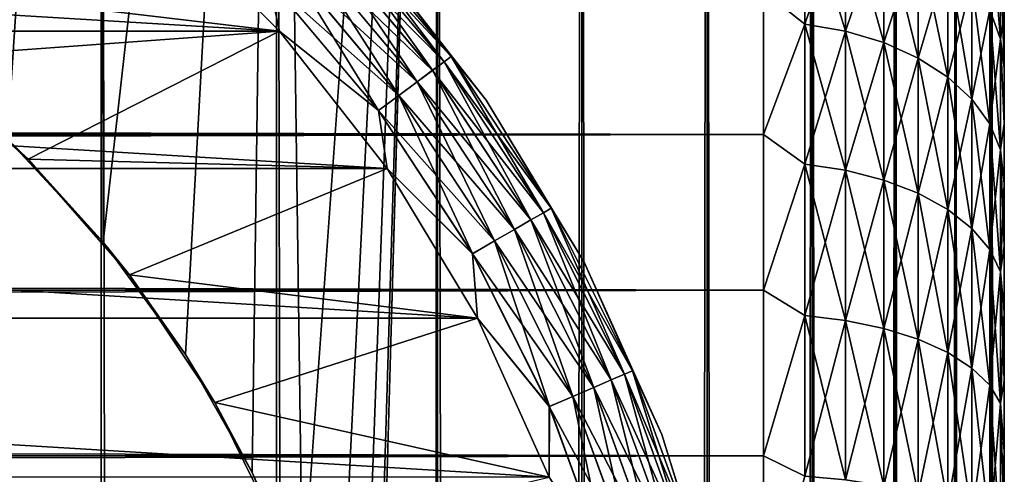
# Model space of a CAD drawing. Extents: x -265 to 265, y 0 to 747.
# Tile 289 of 292: x 256.82 to 265, y 724.28 to 728.05. Entities that reach past the tile are written whole.
import ezdxf

# ---------------------------------------------------------------- set-up
doc = ezdxf.new("R2010")
doc.units = 0
doc.header["$LTSCALE"] = 65.185185
for name, color, linetype in [('1', 7, 'CONTINUOUS'), ('102', 7, 'CONTINUOUS'), ('106', 7, 'CONTINUOUS'), ('110', 7, 'CONTINUOUS'), ('3', 7, 'CONTINUOUS'), ('7', 7, 'CONTINUOUS'), ('87', 7, 'CONTINUOUS'), ('88', 7, 'CONTINUOUS'), ('94', 7, 'CONTINUOUS'), ('97', 7, 'CONTINUOUS'), ('98', 7, 'CONTINUOUS')]:
    doc.layers.add(name, color=color, linetype=linetype)

msp = doc.modelspace()

# ---------------------------------------------------------------- linework, layer by layer
at = {"layer": '1', "color": 7, "linetype": 'CONTINUOUS'}
for points in [[(265, 728.0904, 34.193), (265, 727.6541, 34.6878), (265, 728.0904, 20.807), (265, 728.0904, 34.193)], [(265, 728.0904, 20.807), (265, 727.6541, 34.6878), (265, 727.6541, 20.3122), (265, 728.0904, 20.807)], [(265, 727.6541, 34.6878), (265, 727.1877, 35.1542), (265, 727.6541, 20.3122), (265, 727.6541, 34.6878)], [(265, 727.6541, 20.3122), (265, 727.1877, 35.1542), (265, 727.1877, 19.8458), (265, 727.6541, 20.3122)], [(265, 727.1877, 35.1542), (265, 726.6929, 35.5904), (265, 727.1877, 19.8458), (265, 727.1877, 35.1542)], [(265, 727.1877, 19.8458), (265, 726.6929, 35.5904), (265, 726.6929, 19.4096), (265, 727.1877, 19.8458)], [(265, 726.6929, 35.5904), (265, 726.1717, 35.9947), (265, 726.6929, 19.4096), (265, 726.6929, 35.5904)], [(265, 726.6929, 19.4096), (265, 726.1717, 35.9947), (265, 726.1717, 19.0053), (265, 726.6929, 19.4096)], [(265, 726.1717, 35.9947), (265, 725.6261, 36.3655), (265, 726.1717, 19.0053), (265, 726.1717, 35.9947)], [(265, 726.1717, 19.0053), (265, 725.6261, 36.3655), (265, 725.6261, 18.6345), (265, 726.1717, 19.0053)], [(265, 725.6261, 36.3655), (265, 725.0584, 36.7012), (265, 725.6261, 18.6345), (265, 725.6261, 36.3655)], [(265, 725.6261, 18.6345), (265, 725.0584, 36.7012), (265, 725.0584, 18.2988), (265, 725.6261, 18.6345)], [(265, 725.0584, 36.7012), (265, 724.4706, 37.0007), (265, 725.0584, 18.2988), (265, 725.0584, 36.7012)], [(265, 725.0584, 18.2988), (265, 724.4706, 37.0007), (265, 724.4706, 17.9993), (265, 725.0584, 18.2988)], [(265, 724.4706, 37.0007), (265, 723.8653, 37.2627), (265, 724.4706, 17.9993), (265, 724.4706, 37.0007)], [(265, 724.4706, 17.9993), (265, 723.8653, 37.2627), (265, 723.8653, 17.7373), (265, 724.4706, 17.9993)]]:
    msp.add_3dface(points, dxfattribs=at)
at = {"layer": '102', "color": 7, "linetype": 'CONTINUOUS'}
for points in [[(260.6988, 727.3848, -74), (259.7306, 728.6206, -74), (260.6988, 727.3848, -26), (260.6988, 727.3848, -74)], [(260.6988, 727.3848, -26), (259.7306, 728.6206, -74), (259.7306, 728.6206, -26), (260.6988, 727.3848, -26)], [(261.5109, 726.0414, -74), (260.6988, 727.3848, -74), (261.5109, 726.0414, -26), (261.5109, 726.0414, -74)], [(261.5109, 726.0414, -26), (260.6988, 727.3848, -74), (260.6988, 727.3848, -26), (261.5109, 726.0414, -26)], [(262.1552, 724.6099, -74), (261.5109, 726.0414, -74), (262.1552, 724.6099, -26), (262.1552, 724.6099, -74)], [(262.1552, 724.6099, -26), (261.5109, 726.0414, -74), (261.5109, 726.0414, -26), (262.1552, 724.6099, -26)], [(262.6222, 723.1111, -74), (262.1552, 724.6099, -74), (262.6222, 723.1111, -26), (262.6222, 723.1111, -74)], [(262.6222, 723.1111, -26), (262.1552, 724.6099, -74), (262.1552, 724.6099, -26), (262.6222, 723.1111, -26)]]:
    msp.add_3dface(points, dxfattribs=at)
at = {"layer": '106', "color": 7, "linetype": 'CONTINUOUS'}
for points in [[(258.9821, 727.9575, -75), (257.9575, 728.9821, -75), (258.8895, 728.3869, -74.9752), (258.9821, 727.9575, -75)], [(260.4075, 727.7481, -74.2225), (259.3838, 728.8531, -74.4341), (259.4376, 728.9039, -74.2225), (260.4075, 727.7481, -74.2225)], [(259.7306, 728.6206, -74), (260.4075, 727.7481, -74.2225), (259.4376, 728.9039, -74.2225), (259.7306, 728.6206, -74)], [(260.3481, 727.7039, -74.4341), (259.297, 728.7712, -74.6238), (259.3838, 728.8531, -74.4341), (260.3481, 727.7039, -74.4341)], [(260.3481, 727.7039, -74.4341), (259.3838, 728.8531, -74.4341), (260.4075, 727.7481, -74.2225), (260.3481, 727.7039, -74.4341)], [(260.2524, 727.6326, -74.6238), (259.1816, 728.6624, -74.7823), (259.297, 728.7712, -74.6238), (260.2524, 727.6326, -74.6238)], [(260.2524, 727.6326, -74.6238), (259.297, 728.7712, -74.6238), (260.3481, 727.7039, -74.4341), (260.2524, 727.6326, -74.6238)], [(260.1252, 727.5379, -74.7823), (259.0435, 728.5321, -74.9014), (259.1816, 728.6624, -74.7823), (260.1252, 727.5379, -74.7823)], [(260.1252, 727.5379, -74.7823), (259.1816, 728.6624, -74.7823), (260.2524, 727.6326, -74.6238), (260.1252, 727.5379, -74.7823)], [(259.7306, 728.6206, -74), (260.6988, 727.3848, -74), (260.4075, 727.7481, -74.2225), (259.7306, 728.6206, -74)], [(259.9729, 727.4245, -74.9014), (258.8895, 728.3869, -74.9752), (259.0435, 728.5321, -74.9014), (259.9729, 727.4245, -74.9014)], [(259.9729, 727.4245, -74.9014), (259.0435, 728.5321, -74.9014), (260.1252, 727.5379, -74.7823), (259.9729, 727.4245, -74.9014)], [(259.8031, 727.2981, -74.9752), (258.9821, 727.9575, -75), (258.8895, 728.3869, -74.9752), (259.8031, 727.2981, -74.9752)], [(259.8031, 727.2981, -74.9752), (258.8895, 728.3869, -74.9752), (259.9729, 727.4245, -74.9014), (259.8031, 727.2981, -74.9752)], [(259.8758, 726.8168, -75), (258.9821, 727.9575, -75), (259.8031, 727.2981, -74.9752), (259.8758, 726.8168, -75)], [(261.2366, 726.4875, -74.2225), (260.3481, 727.7039, -74.4341), (260.4075, 727.7481, -74.2225), (261.2366, 726.4875, -74.2225)], [(260.6988, 727.3848, -74), (261.2366, 726.4875, -74.2225), (260.4075, 727.7481, -74.2225), (260.6988, 727.3848, -74)], [(261.0691, 726.3908, -74.6238), (260.1252, 727.5379, -74.7823), (260.2524, 727.6326, -74.6238), (261.0691, 726.3908, -74.6238)], [(261.1725, 726.4504, -74.4341), (260.2524, 727.6326, -74.6238), (260.3481, 727.7039, -74.4341), (261.1725, 726.4504, -74.4341)], [(261.0691, 726.3908, -74.6238), (260.2524, 727.6326, -74.6238), (261.1725, 726.4504, -74.4341), (261.0691, 726.3908, -74.6238)], [(261.1725, 726.4504, -74.4341), (260.3481, 727.7039, -74.4341), (261.2366, 726.4875, -74.2225), (261.1725, 726.4504, -74.4341)], [(260.9318, 726.3115, -74.7823), (259.9729, 727.4245, -74.9014), (260.1252, 727.5379, -74.7823), (260.9318, 726.3115, -74.7823)], [(260.9318, 726.3115, -74.7823), (260.1252, 727.5379, -74.7823), (261.0691, 726.3908, -74.6238), (260.9318, 726.3115, -74.7823)], [(260.7674, 726.2165, -74.9014), (259.8031, 727.2981, -74.9752), (259.9729, 727.4245, -74.9014), (260.7674, 726.2165, -74.9014)], [(260.7674, 726.2165, -74.9014), (259.9729, 727.4245, -74.9014), (260.9318, 726.3115, -74.7823), (260.7674, 726.2165, -74.9014)], [(260.6988, 727.3848, -74), (261.5109, 726.0414, -74), (261.2366, 726.4875, -74.2225), (260.6988, 727.3848, -74)], [(260.5841, 726.1107, -74.9752), (259.8758, 726.8168, -75), (259.8031, 727.2981, -74.9752), (260.5841, 726.1107, -74.9752)], [(260.5841, 726.1107, -74.9752), (259.8031, 727.2981, -74.9752), (260.7674, 726.2165, -74.9014), (260.5841, 726.1107, -74.9752)], [(260.6255, 725.5767, -75), (259.8758, 726.8168, -75), (260.5841, 726.1107, -74.9752), (260.6255, 725.5767, -75)], [(261.9138, 725.1391, -74.2225), (261.1725, 726.4504, -74.4341), (261.2366, 726.4875, -74.2225), (261.9138, 725.1391, -74.2225)], [(261.5109, 726.0414, -74), (261.9138, 725.1391, -74.2225), (261.2366, 726.4875, -74.2225), (261.5109, 726.0414, -74)], [(261.8458, 725.1098, -74.4341), (261.0691, 726.3908, -74.6238), (261.1725, 726.4504, -74.4341), (261.8458, 725.1098, -74.4341)], [(261.8458, 725.1098, -74.4341), (261.1725, 726.4504, -74.4341), (261.9138, 725.1391, -74.2225), (261.8458, 725.1098, -74.4341)], [(261.7362, 725.0625, -74.6238), (260.9318, 726.3115, -74.7823), (261.0691, 726.3908, -74.6238), (261.7362, 725.0625, -74.6238)], [(261.7362, 725.0625, -74.6238), (261.0691, 726.3908, -74.6238), (261.8458, 725.1098, -74.4341), (261.7362, 725.0625, -74.6238)], [(261.5906, 724.9997, -74.7823), (260.7674, 726.2165, -74.9014), (260.9318, 726.3115, -74.7823), (261.5906, 724.9997, -74.7823)], [(261.5906, 724.9997, -74.7823), (260.9318, 726.3115, -74.7823), (261.7362, 725.0625, -74.6238), (261.5906, 724.9997, -74.7823)], [(261.4162, 724.9245, -74.9014), (260.5841, 726.1107, -74.9752), (260.7674, 726.2165, -74.9014), (261.4162, 724.9245, -74.9014)], [(261.4162, 724.9245, -74.9014), (260.7674, 726.2165, -74.9014), (261.5906, 724.9997, -74.7823), (261.4162, 724.9245, -74.9014)], [(261.2219, 724.8407, -74.9752), (260.6255, 725.5767, -75), (260.5841, 726.1107, -74.9752), (261.2219, 724.8407, -74.9752)], [(261.2219, 724.8407, -74.9752), (260.5841, 726.1107, -74.9752), (261.4162, 724.9245, -74.9014), (261.2219, 724.8407, -74.9752)], [(261.5109, 726.0414, -74), (262.1552, 724.6099, -74), (261.9138, 725.1391, -74.2225), (261.5109, 726.0414, -74)], [(261.2202, 724.2553, -75), (260.6255, 725.5767, -75), (261.2219, 724.8407, -74.9752), (261.2202, 724.2553, -75)], [(262.3589, 723.7, -74.4341), (261.7362, 725.0625, -74.6238), (261.8458, 725.1098, -74.4341), (262.3589, 723.7, -74.4341)], [(262.4298, 723.7213, -74.2225), (261.8458, 725.1098, -74.4341), (261.9138, 725.1391, -74.2225), (262.4298, 723.7213, -74.2225)], [(262.3589, 723.7, -74.4341), (261.8458, 725.1098, -74.4341), (262.4298, 723.7213, -74.2225), (262.3589, 723.7, -74.4341)], [(262.1552, 724.6099, -74), (262.4298, 723.7213, -74.2225), (261.9138, 725.1391, -74.2225), (262.1552, 724.6099, -74)], [(262.2446, 723.6658, -74.6238), (261.5906, 724.9997, -74.7823), (261.7362, 725.0625, -74.6238), (262.2446, 723.6658, -74.6238)], [(262.2446, 723.6658, -74.6238), (261.7362, 725.0625, -74.6238), (262.3589, 723.7, -74.4341), (262.2446, 723.6658, -74.6238)], [(262.0927, 723.6203, -74.7823), (261.4162, 724.9245, -74.9014), (261.5906, 724.9997, -74.7823), (262.0927, 723.6203, -74.7823)], [(262.0927, 723.6203, -74.7823), (261.5906, 724.9997, -74.7823), (262.2446, 723.6658, -74.6238), (262.0927, 723.6203, -74.7823)], [(261.9108, 723.5658, -74.9014), (261.2219, 724.8407, -74.9752), (261.4162, 724.9245, -74.9014), (261.9108, 723.5658, -74.9014)], [(261.9108, 723.5658, -74.9014), (261.4162, 724.9245, -74.9014), (262.0927, 723.6203, -74.7823), (261.9108, 723.5658, -74.9014)], [(261.708, 723.5051, -74.9752), (261.2202, 724.2553, -75), (261.2219, 724.8407, -74.9752), (261.708, 723.5051, -74.9752)], [(261.708, 723.5051, -74.9752), (261.2219, 724.8407, -74.9752), (261.9108, 723.5658, -74.9014), (261.708, 723.5051, -74.9752)], [(262.1552, 724.6099, -74), (262.6222, 723.1111, -74), (262.4298, 723.7213, -74.2225), (262.1552, 724.6099, -74)]]:
    msp.add_3dface(points, dxfattribs=at)
at = {"layer": '110', "color": 7, "linetype": 'CONTINUOUS'}
for points in [[(257.9575, 728.9821, -25), (258.9821, 727.9575, -25), (258.8903, 728.3876, -25.0251), (257.9575, 728.9821, -25)], [(259.2975, 728.7717, -25.377), (260.2529, 727.633, -25.377), (259.3841, 728.8534, -25.5669), (259.2975, 728.7717, -25.377)], [(259.3841, 728.8534, -25.5669), (260.3485, 727.7042, -25.5669), (259.4378, 728.9041, -25.7786), (259.3841, 728.8534, -25.5669)], [(259.3841, 728.8534, -25.5669), (260.2529, 727.633, -25.377), (260.3485, 727.7042, -25.5669), (259.3841, 728.8534, -25.5669)], [(259.7306, 728.6206, -26), (259.4378, 728.9041, -25.7786), (260.4077, 727.7482, -25.7786), (259.7306, 728.6206, -26)], [(259.4378, 728.9041, -25.7786), (260.3485, 727.7042, -25.5669), (260.4077, 727.7482, -25.7786), (259.4378, 728.9041, -25.7786)], [(259.1822, 728.663, -25.2184), (260.1259, 727.5384, -25.2184), (259.2975, 728.7717, -25.377), (259.1822, 728.663, -25.2184)], [(259.2975, 728.7717, -25.377), (260.1259, 727.5384, -25.2184), (260.2529, 727.633, -25.377), (259.2975, 728.7717, -25.377)], [(259.0442, 728.5328, -25.0991), (259.9737, 727.4251, -25.0991), (259.1822, 728.663, -25.2184), (259.0442, 728.5328, -25.0991)], [(259.1822, 728.663, -25.2184), (259.9737, 727.4251, -25.0991), (260.1259, 727.5384, -25.2184), (259.1822, 728.663, -25.2184)], [(260.6988, 727.3848, -26), (259.7306, 728.6206, -26), (260.4077, 727.7482, -25.7786), (260.6988, 727.3848, -26)], [(258.8903, 728.3876, -25.0251), (259.804, 727.2988, -25.0251), (259.0442, 728.5328, -25.0991), (258.8903, 728.3876, -25.0251)], [(259.0442, 728.5328, -25.0991), (259.804, 727.2988, -25.0251), (259.9737, 727.4251, -25.0991), (259.0442, 728.5328, -25.0991)], [(258.8903, 728.3876, -25.0251), (258.9821, 727.9575, -25), (259.804, 727.2988, -25.0251), (258.8903, 728.3876, -25.0251)], [(258.9821, 727.9575, -25), (259.8758, 726.8168, -25), (259.804, 727.2988, -25.0251), (258.9821, 727.9575, -25)], [(260.3485, 727.7042, -25.5669), (261.1729, 726.4507, -25.5669), (260.4077, 727.7482, -25.7786), (260.3485, 727.7042, -25.5669)], [(260.6988, 727.3848, -26), (260.4077, 727.7482, -25.7786), (261.2368, 726.4876, -25.7786), (260.6988, 727.3848, -26)], [(260.4077, 727.7482, -25.7786), (261.1729, 726.4507, -25.5669), (261.2368, 726.4876, -25.7786), (260.4077, 727.7482, -25.7786)], [(260.1259, 727.5384, -25.2184), (260.9326, 726.3119, -25.2184), (260.2529, 727.633, -25.377), (260.1259, 727.5384, -25.2184)], [(260.2529, 727.633, -25.377), (261.0698, 726.3911, -25.377), (260.3485, 727.7042, -25.5669), (260.2529, 727.633, -25.377)], [(260.2529, 727.633, -25.377), (260.9326, 726.3119, -25.2184), (261.0698, 726.3911, -25.377), (260.2529, 727.633, -25.377)], [(260.3485, 727.7042, -25.5669), (261.0698, 726.3911, -25.377), (261.1729, 726.4507, -25.5669), (260.3485, 727.7042, -25.5669)], [(259.9737, 727.4251, -25.0991), (260.7682, 726.217, -25.0991), (260.1259, 727.5384, -25.2184), (259.9737, 727.4251, -25.0991)], [(260.1259, 727.5384, -25.2184), (260.7682, 726.217, -25.0991), (260.9326, 726.3119, -25.2184), (260.1259, 727.5384, -25.2184)], [(259.804, 727.2988, -25.0251), (260.585, 726.1113, -25.0251), (259.9737, 727.4251, -25.0991), (259.804, 727.2988, -25.0251)], [(259.9737, 727.4251, -25.0991), (260.585, 726.1113, -25.0251), (260.7682, 726.217, -25.0991), (259.9737, 727.4251, -25.0991)], [(261.5109, 726.0414, -26), (260.6988, 727.3848, -26), (261.2368, 726.4876, -25.7786), (261.5109, 726.0414, -26)], [(259.804, 727.2988, -25.0251), (259.8758, 726.8168, -25), (260.585, 726.1113, -25.0251), (259.804, 727.2988, -25.0251)], [(259.8758, 726.8168, -25), (260.6255, 725.5767, -25), (260.585, 726.1113, -25.0251), (259.8758, 726.8168, -25)], [(261.1729, 726.4507, -25.5669), (261.8462, 725.11, -25.5669), (261.2368, 726.4876, -25.7786), (261.1729, 726.4507, -25.5669)], [(261.5109, 726.0414, -26), (261.2368, 726.4876, -25.7786), (261.914, 725.1392, -25.7786), (261.5109, 726.0414, -26)], [(261.2368, 726.4876, -25.7786), (261.8462, 725.11, -25.5669), (261.914, 725.1392, -25.7786), (261.2368, 726.4876, -25.7786)], [(261.0698, 726.3911, -25.377), (261.7369, 725.0628, -25.377), (261.1729, 726.4507, -25.5669), (261.0698, 726.3911, -25.377)], [(261.1729, 726.4507, -25.5669), (261.7369, 725.0628, -25.377), (261.8462, 725.11, -25.5669), (261.1729, 726.4507, -25.5669)], [(260.9326, 726.3119, -25.2184), (261.5914, 725, -25.2184), (261.0698, 726.3911, -25.377), (260.9326, 726.3119, -25.2184)], [(261.0698, 726.3911, -25.377), (261.5914, 725, -25.2184), (261.7369, 725.0628, -25.377), (261.0698, 726.3911, -25.377)], [(260.7682, 726.217, -25.0991), (261.4172, 724.9249, -25.0991), (260.9326, 726.3119, -25.2184), (260.7682, 726.217, -25.0991)], [(260.9326, 726.3119, -25.2184), (261.4172, 724.9249, -25.0991), (261.5914, 725, -25.2184), (260.9326, 726.3119, -25.2184)], [(260.585, 726.1113, -25.0251), (261.2229, 724.8411, -25.0251), (260.7682, 726.217, -25.0991), (260.585, 726.1113, -25.0251)], [(260.7682, 726.217, -25.0991), (261.2229, 724.8411, -25.0251), (261.4172, 724.9249, -25.0991), (260.7682, 726.217, -25.0991)], [(260.585, 726.1113, -25.0251), (260.6255, 725.5767, -25), (261.2229, 724.8411, -25.0251), (260.585, 726.1113, -25.0251)], [(262.1552, 724.6099, -26), (261.5109, 726.0414, -26), (261.914, 725.1392, -25.7786), (262.1552, 724.6099, -26)], [(260.6255, 725.5767, -25), (261.2202, 724.2553, -25), (261.2229, 724.8411, -25.0251), (260.6255, 725.5767, -25)], [(261.7369, 725.0628, -25.377), (262.2453, 723.666, -25.377), (261.8462, 725.11, -25.5669), (261.7369, 725.0628, -25.377)], [(261.8462, 725.11, -25.5669), (262.3594, 723.7002, -25.5669), (261.914, 725.1392, -25.7786), (261.8462, 725.11, -25.5669)], [(261.8462, 725.11, -25.5669), (262.2453, 723.666, -25.377), (262.3594, 723.7002, -25.5669), (261.8462, 725.11, -25.5669)], [(262.1552, 724.6099, -26), (261.914, 725.1392, -25.7786), (262.4301, 723.7213, -25.7786), (262.1552, 724.6099, -26)], [(261.914, 725.1392, -25.7786), (262.3594, 723.7002, -25.5669), (262.4301, 723.7213, -25.7786), (261.914, 725.1392, -25.7786)], [(261.5914, 725, -25.2184), (262.0935, 723.6206, -25.2184), (261.7369, 725.0628, -25.377), (261.5914, 725, -25.2184)], [(261.7369, 725.0628, -25.377), (262.0935, 723.6206, -25.2184), (262.2453, 723.666, -25.377), (261.7369, 725.0628, -25.377)], [(261.4172, 724.9249, -25.0991), (261.9117, 723.5661, -25.0991), (261.5914, 725, -25.2184), (261.4172, 724.9249, -25.0991)], [(261.5914, 725, -25.2184), (261.9117, 723.5661, -25.0991), (262.0935, 723.6206, -25.2184), (261.5914, 725, -25.2184)], [(261.2229, 724.8411, -25.0251), (261.709, 723.5055, -25.0251), (261.4172, 724.9249, -25.0991), (261.2229, 724.8411, -25.0251)], [(261.4172, 724.9249, -25.0991), (261.709, 723.5055, -25.0251), (261.9117, 723.5661, -25.0991), (261.4172, 724.9249, -25.0991)], [(261.2229, 724.8411, -25.0251), (261.2202, 724.2553, -25), (261.709, 723.5055, -25.0251), (261.2229, 724.8411, -25.0251)], [(262.6222, 723.1111, -26), (262.1552, 724.6099, -26), (262.4301, 723.7213, -25.7786), (262.6222, 723.1111, -26)]]:
    msp.add_3dface(points, dxfattribs=at)
at = {"layer": '3', "color": 7, "linetype": 'CONTINUOUS'}
for points in [[(-263, 728.289, 36.8564), (-263, 727.1008, 37.7873), (263, 728.289, 36.8564), (-263, 728.289, 36.8564)], [(263, 728.289, 36.8564), (-263, 727.1008, 37.7873), (263, 727.1008, 37.7873), (263, 728.289, 36.8564)], [(-263, 727.1008, 17.2127), (-263, 728.289, 18.1436), (263, 727.1008, 17.2127), (-263, 727.1008, 17.2127)], [(263, 727.1008, 17.2127), (-263, 728.289, 18.1436), (263, 728.289, 18.1436), (263, 727.1008, 17.2127)], [(-263, 727.1008, 37.7873), (-263, 725.809, 38.5682), (263, 727.1008, 37.7873), (-263, 727.1008, 37.7873)], [(263, 727.1008, 37.7873), (-263, 725.809, 38.5682), (263, 725.809, 38.5682), (263, 727.1008, 37.7873)], [(-263, 725.809, 16.4318), (-263, 727.1008, 17.2127), (263, 725.809, 16.4318), (-263, 725.809, 16.4318)], [(263, 725.809, 16.4318), (-263, 727.1008, 17.2127), (263, 727.1008, 17.2127), (263, 725.809, 16.4318)], [(-263, 725.809, 38.5682), (-263, 724.4326, 39.1877), (263, 725.809, 38.5682), (-263, 725.809, 38.5682)], [(263, 725.809, 38.5682), (-263, 724.4326, 39.1877), (263, 724.4326, 39.1877), (263, 725.809, 38.5682)], [(-263, 724.4326, 15.8123), (-263, 725.809, 16.4318), (263, 724.4326, 15.8123), (-263, 724.4326, 15.8123)], [(263, 724.4326, 15.8123), (-263, 725.809, 16.4318), (263, 725.809, 16.4318), (263, 724.4326, 15.8123)], [(-263, 724.4326, 39.1877), (-263, 722.9914, 39.6368), (263, 724.4326, 39.1877), (-263, 724.4326, 39.1877)], [(263, 724.4326, 39.1877), (-263, 722.9914, 39.6368), (263, 722.9914, 39.6368), (263, 724.4326, 39.1877)], [(-263, 722.9914, 15.3632), (-263, 724.4326, 15.8123), (263, 722.9914, 15.3632), (-263, 722.9914, 15.3632)], [(263, 722.9914, 15.3632), (-263, 724.4326, 15.8123), (263, 724.4326, 15.8123), (263, 722.9914, 15.3632)]]:
    msp.add_3dface(points, dxfattribs=at)
at = {"layer": '7', "color": 7, "linetype": 'CONTINUOUS'}
for points in [[(263, 728.289, 18.1436), (263.3449, 729.0704, 18.9425), (263.3449, 728.0156, 17.9474), (263, 728.289, 18.1436)], [(263, 728.289, 36.8564), (263.3449, 728.0156, 37.0526), (263.3449, 729.0704, 36.0575), (263, 728.289, 36.8564)], [(263.3449, 728.0156, 37.0526), (263.6821, 729.005, 35.9957), (263.3449, 729.0704, 36.0575), (263.3449, 728.0156, 37.0526)], [(263.6821, 729.005, 19.0043), (263.6821, 727.9578, 18.0163), (263.3449, 729.0704, 18.9425), (263.6821, 729.005, 19.0043)], [(263.3449, 729.0704, 18.9425), (263.6821, 727.9578, 18.0163), (263.3449, 728.0156, 17.9474), (263.3449, 729.0704, 18.9425)], [(263.6821, 727.9578, 36.9837), (263.6821, 729.005, 35.9957), (263.3449, 728.0156, 37.0526), (263.6821, 727.9578, 36.9837)], [(263.6821, 727.9578, 36.9837), (263.9985, 728.8979, 35.8947), (263.6821, 729.005, 35.9957), (263.6821, 727.9578, 36.9837)], [(263.9985, 728.8979, 19.1053), (263.9985, 727.8632, 18.129), (263.6821, 729.005, 19.0043), (263.9985, 728.8979, 19.1053)], [(263.6821, 729.005, 19.0043), (263.9985, 727.8632, 18.129), (263.6821, 727.9578, 18.0163), (263.6821, 729.005, 19.0043)], [(264.9696, 728.7009, 21.0224), (264.9696, 727.89, 20.0561), (264.8793, 728.9712, 20.8212), (264.9696, 728.7009, 21.0224)], [(264.8793, 728.9712, 20.8212), (264.9696, 727.89, 20.0561), (264.8793, 728.1352, 19.8248), (264.8793, 728.9712, 20.8212)], [(263.9985, 727.8632, 36.871), (263.9985, 728.8979, 35.8947), (263.6821, 727.9578, 36.9837), (263.9985, 727.8632, 36.871)], [(263.9985, 727.8632, 36.871), (264.2845, 728.7525, 35.7575), (263.9985, 728.8979, 35.8947), (263.9985, 727.8632, 36.871)], [(264.2845, 728.7525, 19.2425), (264.2845, 727.7347, 18.2822), (263.9985, 728.8979, 19.1053), (264.2845, 728.7525, 19.2425)], [(263.9985, 728.8979, 19.1053), (264.2845, 727.7347, 18.2822), (263.9985, 727.8632, 18.129), (263.9985, 728.8979, 19.1053)], [(264.2845, 727.7347, 36.7178), (264.2845, 728.7525, 35.7575), (263.9985, 727.8632, 36.871), (264.2845, 727.7347, 36.7178)], [(264.2845, 727.7347, 36.7178), (264.5314, 728.5731, 35.5883), (264.2845, 728.7525, 35.7575), (264.2845, 727.7347, 36.7178)], [(264.5314, 728.5731, 19.4117), (264.5314, 727.5761, 18.4711), (264.2845, 728.7525, 19.2425), (264.5314, 728.5731, 19.4117)], [(264.2845, 728.7525, 19.2425), (264.5314, 727.5761, 18.4711), (264.2845, 727.7347, 18.2822), (264.2845, 728.7525, 19.2425)], [(264.9696, 727.89, 34.9439), (264.9696, 728.7009, 33.9776), (264.8793, 728.1352, 35.1752), (264.9696, 727.89, 34.9439)], [(264.9696, 727.89, 34.9439), (265, 728.0904, 34.193), (264.9696, 728.7009, 33.9776), (264.9696, 727.89, 34.9439)], [(265, 728.0904, 20.807), (265, 727.6541, 20.3122), (264.9696, 728.7009, 21.0224), (265, 728.0904, 20.807)], [(264.9696, 728.7009, 21.0224), (265, 727.6541, 20.3122), (264.9696, 727.89, 20.0561), (264.9696, 728.7009, 21.0224)], [(264.5314, 727.5761, 36.5289), (264.5314, 728.5731, 35.5883), (264.2845, 727.7347, 36.7178), (264.5314, 727.5761, 36.5289)], [(264.5314, 727.5761, 36.5289), (264.7317, 728.3652, 35.3922), (264.5314, 728.5731, 35.5883), (264.5314, 727.5761, 36.5289)], [(264.7317, 728.3652, 19.6078), (264.7317, 727.3924, 18.69), (264.5314, 728.5731, 19.4117), (264.7317, 728.3652, 19.6078)], [(264.5314, 728.5731, 19.4117), (264.7317, 727.3924, 18.69), (264.5314, 727.5761, 18.4711), (264.5314, 728.5731, 19.4117)], [(264.7317, 727.3924, 36.31), (264.7317, 728.3652, 35.3922), (264.5314, 727.5761, 36.5289), (264.7317, 727.3924, 36.31)], [(264.7317, 727.3924, 36.31), (264.8793, 728.1352, 35.1752), (264.7317, 728.3652, 35.3922), (264.7317, 727.3924, 36.31)], [(264.8793, 728.1352, 19.8248), (264.8793, 727.1892, 18.9323), (264.7317, 728.3652, 19.6078), (264.8793, 728.1352, 19.8248)], [(264.7317, 728.3652, 19.6078), (264.8793, 727.1892, 18.9323), (264.7317, 727.3924, 18.69), (264.7317, 728.3652, 19.6078)], [(263, 727.1008, 17.2127), (263, 728.289, 18.1436), (263.3449, 728.0156, 17.9474), (263, 727.1008, 17.2127)], [(263, 728.289, 36.8564), (263, 727.1008, 37.7873), (263.3449, 728.0156, 37.0526), (263, 728.289, 36.8564)], [(264.8793, 727.1892, 36.0677), (264.8793, 728.1352, 35.1752), (264.7317, 727.3924, 36.31), (264.8793, 727.1892, 36.0677)], [(264.8793, 727.1892, 36.0677), (264.9696, 727.89, 34.9439), (264.8793, 728.1352, 35.1752), (264.8793, 727.1892, 36.0677)], [(264.9696, 727.89, 20.0561), (264.9696, 726.9725, 19.1905), (264.8793, 728.1352, 19.8248), (264.9696, 727.89, 20.0561)], [(264.8793, 728.1352, 19.8248), (264.9696, 726.9725, 19.1905), (264.8793, 727.1892, 18.9323), (264.8793, 728.1352, 19.8248)], [(265, 727.6541, 34.6878), (265, 728.0904, 34.193), (264.9696, 727.89, 34.9439), (265, 727.6541, 34.6878)], [(263, 727.1008, 17.2127), (263.3449, 728.0156, 17.9474), (263.3449, 726.8524, 17.0814), (263, 727.1008, 17.2127)], [(263, 727.1008, 37.7873), (263.3449, 726.8524, 37.9186), (263.3449, 728.0156, 37.0526), (263, 727.1008, 37.7873)], [(263.3449, 726.8524, 37.9186), (263.6821, 727.9578, 36.9837), (263.3449, 728.0156, 37.0526), (263.3449, 726.8524, 37.9186)], [(263.6821, 727.9578, 18.0163), (263.6821, 726.803, 17.1566), (263.3449, 728.0156, 17.9474), (263.6821, 727.9578, 18.0163)], [(263.3449, 728.0156, 17.9474), (263.6821, 726.803, 17.1566), (263.3449, 726.8524, 17.0814), (263.3449, 728.0156, 17.9474)], [(263.6821, 726.803, 37.8434), (263.6821, 727.9578, 36.9837), (263.3449, 726.8524, 37.9186), (263.6821, 726.803, 37.8434)], [(263.6821, 726.803, 37.8434), (263.9985, 727.8632, 36.871), (263.6821, 727.9578, 36.9837), (263.6821, 726.803, 37.8434)], [(263.9985, 727.8632, 18.129), (263.9985, 726.7221, 17.2795), (263.6821, 727.9578, 18.0163), (263.9985, 727.8632, 18.129)], [(263.6821, 727.9578, 18.0163), (263.9985, 726.7221, 17.2795), (263.6821, 726.803, 17.1566), (263.6821, 727.9578, 18.0163)], [(264.9696, 726.9725, 35.8095), (264.9696, 727.89, 34.9439), (264.8793, 727.1892, 36.0677), (264.9696, 726.9725, 35.8095)], [(265, 727.1877, 35.1542), (265, 727.6541, 34.6878), (264.9696, 727.89, 34.9439), (265, 727.1877, 35.1542)], [(264.9696, 726.9725, 35.8095), (265, 727.1877, 35.1542), (264.9696, 727.89, 34.9439), (264.9696, 726.9725, 35.8095)], [(265, 727.6541, 20.3122), (265, 727.1877, 19.8458), (264.9696, 727.89, 20.0561), (265, 727.6541, 20.3122)], [(264.9696, 727.89, 20.0561), (265, 727.1877, 19.8458), (264.9696, 726.9725, 19.1905), (264.9696, 727.89, 20.0561)], [(263.9985, 726.7221, 37.7205), (263.9985, 727.8632, 36.871), (263.6821, 726.803, 37.8434), (263.9985, 726.7221, 37.7205)], [(263.9985, 726.7221, 37.7205), (264.2845, 727.7347, 36.7178), (263.9985, 727.8632, 36.871), (263.9985, 726.7221, 37.7205)], [(264.2845, 727.7347, 18.2822), (264.2845, 726.6122, 17.4466), (263.9985, 727.8632, 18.129), (264.2845, 727.7347, 18.2822)], [(263.9985, 727.8632, 18.129), (264.2845, 726.6122, 17.4466), (263.9985, 726.7221, 17.2795), (263.9985, 727.8632, 18.129)], [(264.2845, 726.6122, 37.5534), (264.2845, 727.7347, 36.7178), (263.9985, 726.7221, 37.7205), (264.2845, 726.6122, 37.5534)], [(264.2845, 726.6122, 37.5534), (264.5314, 727.5761, 36.5289), (264.2845, 727.7347, 36.7178), (264.2845, 726.6122, 37.5534)], [(264.5314, 727.5761, 18.4711), (264.5314, 726.4767, 17.6526), (264.2845, 727.7347, 18.2822), (264.5314, 727.5761, 18.4711)], [(264.2845, 727.7347, 18.2822), (264.5314, 726.4767, 17.6526), (264.2845, 726.6122, 17.4466), (264.2845, 727.7347, 18.2822)], [(264.5314, 726.4767, 37.3474), (264.5314, 727.5761, 36.5289), (264.2845, 726.6122, 37.5534), (264.5314, 726.4767, 37.3474)], [(264.5314, 726.4767, 37.3474), (264.7317, 727.3924, 36.31), (264.5314, 727.5761, 36.5289), (264.5314, 726.4767, 37.3474)], [(264.7317, 727.3924, 18.69), (264.7317, 726.3197, 17.8914), (264.5314, 727.5761, 18.4711), (264.7317, 727.3924, 18.69)], [(264.5314, 727.5761, 18.4711), (264.7317, 726.3197, 17.8914), (264.5314, 726.4767, 17.6526), (264.5314, 727.5761, 18.4711)], [(264.7317, 726.3197, 37.1086), (264.7317, 727.3924, 36.31), (264.5314, 726.4767, 37.3474), (264.7317, 726.3197, 37.1086)], [(264.7317, 726.3197, 37.1086), (264.8793, 727.1892, 36.0677), (264.7317, 727.3924, 36.31), (264.7317, 726.3197, 37.1086)], [(264.8793, 727.1892, 18.9323), (264.8793, 726.1459, 18.1556), (264.7317, 727.3924, 18.69), (264.8793, 727.1892, 18.9323)], [(264.7317, 727.3924, 18.69), (264.8793, 726.1459, 18.1556), (264.7317, 726.3197, 17.8914), (264.7317, 727.3924, 18.69)], [(264.8793, 726.1459, 36.8444), (264.8793, 727.1892, 36.0677), (264.7317, 726.3197, 37.1086), (264.8793, 726.1459, 36.8444)], [(264.8793, 726.1459, 36.8444), (264.9696, 726.9725, 35.8095), (264.8793, 727.1892, 36.0677), (264.8793, 726.1459, 36.8444)], [(264.9696, 726.9725, 19.1905), (264.9696, 725.9607, 18.4372), (264.8793, 727.1892, 18.9323), (264.9696, 726.9725, 19.1905)], [(264.8793, 727.1892, 18.9323), (264.9696, 725.9607, 18.4372), (264.8793, 726.1459, 18.1556), (264.8793, 727.1892, 18.9323)], [(265, 726.6929, 35.5904), (265, 727.1877, 35.1542), (264.9696, 726.9725, 35.8095), (265, 726.6929, 35.5904)], [(265, 727.1877, 19.8458), (265, 726.6929, 19.4096), (264.9696, 726.9725, 19.1905), (265, 727.1877, 19.8458)], [(263, 725.809, 16.4318), (263, 727.1008, 17.2127), (263.3449, 726.8524, 17.0814), (263, 725.809, 16.4318)], [(263, 727.1008, 37.7873), (263, 725.809, 38.5682), (263.3449, 726.8524, 37.9186), (263, 727.1008, 37.7873)], [(264.9696, 725.9607, 36.5628), (264.9696, 726.9725, 35.8095), (264.8793, 726.1459, 36.8444), (264.9696, 725.9607, 36.5628)], [(264.9696, 725.9607, 36.5628), (265, 726.6929, 35.5904), (264.9696, 726.9725, 35.8095), (264.9696, 725.9607, 36.5628)], [(265, 726.6929, 19.4096), (265, 726.1717, 19.0053), (264.9696, 726.9725, 19.1905), (265, 726.6929, 19.4096)], [(264.9696, 726.9725, 19.1905), (265, 726.1717, 19.0053), (264.9696, 725.9607, 18.4372), (264.9696, 726.9725, 19.1905)], [(263, 725.809, 16.4318), (263.3449, 726.8524, 17.0814), (263.3449, 725.5965, 16.3564), (263, 725.809, 16.4318)], [(263, 725.809, 38.5682), (263.3449, 725.5965, 38.6436), (263.3449, 726.8524, 37.9186), (263, 725.809, 38.5682)], [(263.3449, 725.5965, 38.6436), (263.6821, 726.803, 37.8434), (263.3449, 726.8524, 37.9186), (263.3449, 725.5965, 38.6436)], [(263.6821, 726.803, 17.1566), (263.6821, 725.5562, 16.4367), (263.3449, 726.8524, 17.0814), (263.6821, 726.803, 17.1566)], [(263.3449, 726.8524, 17.0814), (263.6821, 725.5562, 16.4367), (263.3449, 725.5965, 16.3564), (263.3449, 726.8524, 17.0814)], [(263.6821, 725.5562, 38.5633), (263.6821, 726.803, 37.8434), (263.3449, 725.5965, 38.6436), (263.6821, 725.5562, 38.5633)], [(263.6821, 725.5562, 38.5633), (263.9985, 726.7221, 37.7205), (263.6821, 726.803, 37.8434), (263.6821, 725.5562, 38.5633)], [(263.9985, 726.7221, 17.2795), (263.9985, 725.4901, 16.5683), (263.6821, 726.803, 17.1566), (263.9985, 726.7221, 17.2795)], [(263.6821, 726.803, 17.1566), (263.9985, 725.4901, 16.5683), (263.6821, 725.5562, 16.4367), (263.6821, 726.803, 17.1566)], [(263.9985, 725.4901, 38.4317), (263.9985, 726.7221, 37.7205), (263.6821, 725.5562, 38.5633), (263.9985, 725.4901, 38.4317)], [(263.9985, 725.4901, 38.4317), (264.2845, 726.6122, 37.5534), (263.9985, 726.7221, 37.7205), (263.9985, 725.4901, 38.4317)], [(264.2845, 726.6122, 17.4466), (264.2845, 725.4004, 16.7469), (263.9985, 726.7221, 17.2795), (264.2845, 726.6122, 17.4466)], [(263.9985, 726.7221, 17.2795), (264.2845, 725.4004, 16.7469), (263.9985, 725.4901, 16.5683), (263.9985, 726.7221, 17.2795)], [(265, 726.1717, 35.9947), (265, 726.6929, 35.5904), (264.9696, 725.9607, 36.5628), (265, 726.1717, 35.9947)], [(264.2845, 725.4004, 38.2531), (264.2845, 726.6122, 37.5534), (263.9985, 725.4901, 38.4317), (264.2845, 725.4004, 38.2531)], [(264.2845, 725.4004, 38.2531), (264.5314, 726.4767, 37.3474), (264.2845, 726.6122, 37.5534), (264.2845, 725.4004, 38.2531)], [(264.5314, 726.4767, 17.6526), (264.5314, 725.2897, 16.9673), (264.2845, 726.6122, 17.4466), (264.5314, 726.4767, 17.6526)], [(264.2845, 726.6122, 17.4466), (264.5314, 725.2897, 16.9673), (264.2845, 725.4004, 16.7469), (264.2845, 726.6122, 17.4466)], [(264.5314, 725.2897, 38.0327), (264.5314, 726.4767, 37.3474), (264.2845, 725.4004, 38.2531), (264.5314, 725.2897, 38.0327)], [(264.5314, 725.2897, 38.0327), (264.7317, 726.3197, 37.1086), (264.5314, 726.4767, 37.3474), (264.5314, 725.2897, 38.0327)], [(264.7317, 726.3197, 17.8914), (264.7317, 725.1615, 17.2227), (264.5314, 726.4767, 17.6526), (264.7317, 726.3197, 17.8914)], [(264.5314, 726.4767, 17.6526), (264.7317, 725.1615, 17.2227), (264.5314, 725.2897, 16.9673), (264.5314, 726.4767, 17.6526)], [(264.7317, 725.1615, 37.7773), (264.7317, 726.3197, 37.1086), (264.5314, 725.2897, 38.0327), (264.7317, 725.1615, 37.7773)], [(264.7317, 725.1615, 37.7773), (264.8793, 726.1459, 36.8444), (264.7317, 726.3197, 37.1086), (264.7317, 725.1615, 37.7773)], [(264.8793, 726.1459, 18.1556), (264.8793, 725.0195, 17.5053), (264.7317, 726.3197, 17.8914), (264.8793, 726.1459, 18.1556)], [(264.7317, 726.3197, 17.8914), (264.8793, 725.0195, 17.5053), (264.7317, 725.1615, 17.2227), (264.7317, 726.3197, 17.8914)], [(265, 725.6261, 36.3655), (265, 726.1717, 35.9947), (264.9696, 725.9607, 36.5628), (265, 725.6261, 36.3655)], [(265, 726.1717, 19.0053), (265, 725.6261, 18.6345), (264.9696, 725.9607, 18.4372), (265, 726.1717, 19.0053)], [(264.8793, 725.0195, 37.4947), (264.8793, 726.1459, 36.8444), (264.7317, 725.1615, 37.7773), (264.8793, 725.0195, 37.4947)], [(264.8793, 725.0195, 37.4947), (264.9696, 725.9607, 36.5628), (264.8793, 726.1459, 36.8444), (264.8793, 725.0195, 37.4947)], [(264.9696, 725.9607, 18.4372), (264.9696, 724.8683, 17.8065), (264.8793, 726.1459, 18.1556), (264.9696, 725.9607, 18.4372)], [(264.8793, 726.1459, 18.1556), (264.9696, 724.8683, 17.8065), (264.8793, 725.0195, 17.5053), (264.8793, 726.1459, 18.1556)], [(264.9696, 724.8683, 37.1935), (264.9696, 725.9607, 36.5628), (264.8793, 725.0195, 37.4947), (264.9696, 724.8683, 37.1935)], [(264.9696, 724.8683, 37.1935), (265, 725.6261, 36.3655), (264.9696, 725.9607, 36.5628), (264.9696, 724.8683, 37.1935)], [(265, 725.6261, 18.6345), (265, 725.0584, 18.2988), (264.9696, 725.9607, 18.4372), (265, 725.6261, 18.6345)], [(264.9696, 725.9607, 18.4372), (265, 725.0584, 18.2988), (264.9696, 724.8683, 17.8065), (264.9696, 725.9607, 18.4372)], [(263, 724.4326, 15.8123), (263, 725.809, 16.4318), (263.3449, 725.5965, 16.3564), (263, 724.4326, 15.8123)], [(263, 725.809, 38.5682), (263, 724.4326, 39.1877), (263.3449, 725.5965, 38.6436), (263, 725.809, 38.5682)], [(263, 724.4326, 15.8123), (263.3449, 725.5965, 16.3564), (263.3449, 724.265, 15.782), (263, 724.4326, 15.8123)], [(263, 724.4326, 39.1877), (263.3449, 724.265, 39.218), (263.3449, 725.5965, 38.6436), (263, 724.4326, 39.1877)], [(263.3449, 724.265, 39.218), (263.6821, 725.5562, 38.5633), (263.3449, 725.5965, 38.6436), (263.3449, 724.265, 39.218)], [(263.6821, 725.5562, 16.4367), (263.6821, 724.2342, 15.8665), (263.3449, 725.5965, 16.3564), (263.6821, 725.5562, 16.4367)], [(263.3449, 725.5965, 16.3564), (263.6821, 724.2342, 15.8665), (263.3449, 724.265, 15.782), (263.3449, 725.5965, 16.3564)], [(265, 725.0584, 36.7012), (265, 725.6261, 36.3655), (264.9696, 724.8683, 37.1935), (265, 725.0584, 36.7012)], [(263.6821, 724.2342, 39.1335), (263.6821, 725.5562, 38.5633), (263.3449, 724.265, 39.218), (263.6821, 724.2342, 39.1335)], [(263.6821, 724.2342, 39.1335), (263.9985, 725.4901, 38.4317), (263.6821, 725.5562, 38.5633), (263.6821, 724.2342, 39.1335)], [(263.9985, 725.4901, 16.5683), (263.9985, 724.1839, 16.0048), (263.6821, 725.5562, 16.4367), (263.9985, 725.4901, 16.5683)], [(263.6821, 725.5562, 16.4367), (263.9985, 724.1839, 16.0048), (263.6821, 724.2342, 15.8665), (263.6821, 725.5562, 16.4367)], [(263.9985, 724.1839, 38.9952), (263.9985, 725.4901, 38.4317), (263.6821, 724.2342, 39.1335), (263.9985, 724.1839, 38.9952)], [(263.9985, 724.1839, 38.9952), (264.2845, 725.4004, 38.2531), (263.9985, 725.4901, 38.4317), (263.9985, 724.1839, 38.9952)], [(264.2845, 725.4004, 16.7469), (264.2845, 724.1155, 16.1927), (263.9985, 725.4901, 16.5683), (264.2845, 725.4004, 16.7469)], [(263.9985, 725.4901, 16.5683), (264.2845, 724.1155, 16.1927), (263.9985, 724.1839, 16.0048), (263.9985, 725.4901, 16.5683)], [(264.2845, 724.1155, 38.8073), (264.2845, 725.4004, 38.2531), (263.9985, 724.1839, 38.9952), (264.2845, 724.1155, 38.8073)], [(264.2845, 724.1155, 38.8073), (264.5314, 725.2897, 38.0327), (264.2845, 725.4004, 38.2531), (264.2845, 724.1155, 38.8073)], [(264.5314, 725.2897, 16.9673), (264.5314, 724.0312, 16.4244), (264.2845, 725.4004, 16.7469), (264.5314, 725.2897, 16.9673)], [(264.2845, 725.4004, 16.7469), (264.5314, 724.0312, 16.4244), (264.2845, 724.1155, 16.1927), (264.2845, 725.4004, 16.7469)], [(264.5314, 724.0312, 38.5756), (264.5314, 725.2897, 38.0327), (264.2845, 724.1155, 38.8073), (264.5314, 724.0312, 38.5756)], [(264.5314, 724.0312, 38.5756), (264.7317, 725.1615, 37.7773), (264.5314, 725.2897, 38.0327), (264.5314, 724.0312, 38.5756)], [(264.7317, 725.1615, 17.2227), (264.7317, 723.9334, 16.693), (264.5314, 725.2897, 16.9673), (264.7317, 725.1615, 17.2227)], [(264.5314, 725.2897, 16.9673), (264.7317, 723.9334, 16.693), (264.5314, 724.0312, 16.4244), (264.5314, 725.2897, 16.9673)], [(264.7317, 723.9334, 38.307), (264.7317, 725.1615, 37.7773), (264.5314, 724.0312, 38.5756), (264.7317, 723.9334, 38.307)], [(264.7317, 723.9334, 38.307), (264.8793, 725.0195, 37.4947), (264.7317, 725.1615, 37.7773), (264.7317, 723.9334, 38.307)], [(264.8793, 725.0195, 17.5053), (264.8793, 723.8253, 16.9901), (264.7317, 725.1615, 17.2227), (264.8793, 725.0195, 17.5053)], [(264.7317, 725.1615, 17.2227), (264.8793, 723.8253, 16.9901), (264.7317, 723.9334, 16.693), (264.7317, 725.1615, 17.2227)], [(264.8793, 723.8253, 38.0099), (264.8793, 725.0195, 37.4947), (264.7317, 723.9334, 38.307), (264.8793, 723.8253, 38.0099)], [(264.8793, 723.8253, 38.0099), (264.9696, 724.8683, 37.1935), (264.8793, 725.0195, 37.4947), (264.8793, 723.8253, 38.0099)], [(264.9696, 724.8683, 17.8065), (264.9696, 723.71, 17.3069), (264.8793, 725.0195, 17.5053), (264.9696, 724.8683, 17.8065)], [(264.8793, 725.0195, 17.5053), (264.9696, 723.71, 17.3069), (264.8793, 723.8253, 16.9901), (264.8793, 725.0195, 17.5053)], [(265, 724.4706, 37.0007), (265, 725.0584, 36.7012), (264.9696, 724.8683, 37.1935), (265, 724.4706, 37.0007)], [(265, 725.0584, 18.2988), (265, 724.4706, 17.9993), (264.9696, 724.8683, 17.8065), (265, 725.0584, 18.2988)], [(264.9696, 723.71, 37.6931), (264.9696, 724.8683, 37.1935), (264.8793, 723.8253, 38.0099), (264.9696, 723.71, 37.6931)], [(264.9696, 723.71, 37.6931), (265, 724.4706, 37.0007), (264.9696, 724.8683, 37.1935), (264.9696, 723.71, 37.6931)], [(265, 724.4706, 17.9993), (265, 723.8653, 17.7373), (264.9696, 724.8683, 17.8065), (265, 724.4706, 17.9993)], [(264.9696, 724.8683, 17.8065), (265, 723.8653, 17.7373), (264.9696, 723.71, 17.3069), (264.9696, 724.8683, 17.8065)], [(265, 723.8653, 37.2627), (265, 724.4706, 37.0007), (264.9696, 723.71, 37.6931), (265, 723.8653, 37.2627)], [(263, 722.9914, 15.3632), (263, 724.4326, 15.8123), (263.3449, 724.265, 15.782), (263, 722.9914, 15.3632)], [(263, 724.4326, 39.1877), (263, 722.9914, 39.6368), (263.3449, 724.265, 39.218), (263, 724.4326, 39.1877)]]:
    msp.add_3dface(points, dxfattribs=at)
at = {"layer": '87', "color": 7, "linetype": 'CONTINUOUS'}
for points in [[(255.9412, 1, 13.7732), (257.5, 1, 12.9904), (255.9412, 739, 13.7732), (255.9412, 1, 13.7732)], [(255.9412, 739, 13.7732), (257.5, 1, 12.9904), (257.5, 739, 12.9904), (255.9412, 739, 13.7732)], [(257.5, 1, 12.9904), (258.9574, 1, 12.0318), (257.5, 739, 12.9904), (257.5, 1, 12.9904)], [(257.5, 739, 12.9904), (258.9574, 1, 12.0318), (258.9574, 739, 12.0318), (257.5, 739, 12.9904)], [(258.9574, 1, 12.0318), (260.2936, 1, 10.9106), (258.9574, 739, 12.0318), (258.9574, 1, 12.0318)], [(258.9574, 739, 12.0318), (260.2936, 1, 10.9106), (260.2936, 739, 10.9106), (258.9574, 739, 12.0318)], [(260.2936, 1, 10.9106), (261.4907, 1, 9.6418), (260.2936, 739, 10.9106), (260.2936, 1, 10.9106)], [(260.2936, 739, 10.9106), (261.4907, 1, 9.6418), (261.4907, 739, 9.6418), (260.2936, 739, 10.9106)], [(261.4907, 1, 9.6418), (262.5323, 1, 8.2426), (261.4907, 739, 9.6418), (261.4907, 1, 9.6418)], [(261.4907, 739, 9.6418), (262.5323, 1, 8.2426), (262.5323, 739, 8.2426), (261.4907, 739, 9.6418)], [(262.5323, 1, 8.2426), (263.4045, 1, 6.732), (262.5323, 739, 8.2426), (262.5323, 1, 8.2426)], [(262.5323, 739, 8.2426), (263.4045, 1, 6.732), (263.4045, 739, 6.732), (262.5323, 739, 8.2426)], [(263.4045, 1, 6.732), (264.0954, 1, 5.1303), (263.4045, 739, 6.732), (263.4045, 1, 6.732)], [(263.4045, 739, 6.732), (264.0954, 1, 5.1303), (264.0954, 739, 5.1303), (263.4045, 739, 6.732)], [(264.0954, 1, 5.1303), (264.5957, 1, 3.4592), (264.0954, 739, 5.1303), (264.0954, 1, 5.1303)], [(264.0954, 739, 5.1303), (264.5957, 1, 3.4592), (264.5957, 739, 3.4592), (264.0954, 739, 5.1303)], [(264.5957, 1, 3.4592), (264.8986, 1, 1.7414), (264.5957, 739, 3.4592), (264.5957, 1, 3.4592)], [(264.5957, 739, 3.4592), (264.8986, 1, 1.7414), (264.8986, 739, 1.7414), (264.5957, 739, 3.4592)], [(264.8986, 1, 1.7414), (265, 1), (264.8986, 739, 1.7414), (264.8986, 1, 1.7414)], [(264.8986, 739, 1.7414), (265, 1), (265, 739), (264.8986, 739, 1.7414)]]:
    msp.add_3dface(points, dxfattribs=at)
at = {"layer": '88', "color": 7, "linetype": 'CONTINUOUS'}
for points in [[(255.9412, 739, -13.7732), (257.5, 739, -12.9904), (256.7238, 727.0606, -13.4086), (255.9412, 739, -13.7732)], [(256.7238, 727.0606, -13.4086), (257.5, 739, -12.9904), (257.5188, 726.2073, -12.9795), (256.7238, 727.0606, -13.4086)], [(257.5, 739, -12.9904), (258.9574, 739, -12.0318), (257.5188, 726.2073, -12.9795), (257.5, 739, -12.9904)], [(257.5188, 726.2073, -12.9795), (258.9574, 739, -12.0318), (258.2014, 725.2726, -12.5594), (257.5188, 726.2073, -12.9795)], [(258.2014, 725.2726, -12.5594), (258.9574, 739, -12.0318), (258.7538, 724.2934, -12.1808), (258.2014, 725.2726, -12.5594)], [(258.7538, 724.2934, -12.1808), (258.9574, 739, -12.0318), (259.1715, 723.3085, -11.8694), (258.7538, 724.2934, -12.1808)], [(258.9574, 739, -12.0318), (260.2936, 739, -10.9106), (259.1715, 723.3085, -11.8694), (258.9574, 739, -12.0318)], [(259.1715, 723.3085, -11.8694), (260.2936, 739, -10.9106), (259.4651, 722.3396, -11.6366), (259.1715, 723.3085, -11.8694)], [(259.4651, 722.3396, -11.6366), (260.2936, 739, -10.9106), (259.65, 721.3925, -11.4838), (259.4651, 722.3396, -11.6366)], [(259.65, 721.3925, -11.4838), (260.2936, 739, -10.9106), (259.739, 720.4621, -11.4084), (259.65, 721.3925, -11.4838)], [(259.739, 720.4621, -11.4084), (260.2936, 739, -10.9106), (259.739, 719.538, -11.4084), (259.739, 720.4621, -11.4084)], [(259.739, 719.538, -11.4084), (260.2936, 739, -10.9106), (259.739, 20.4621, -11.4084), (259.739, 719.538, -11.4084)], [(260.2936, 739, -10.9106), (260.2936, 1, -10.9106), (259.739, 20.4621, -11.4084), (260.2936, 739, -10.9106)], [(261.4907, 1, -9.6418), (260.2936, 1, -10.9106), (261.4907, 739, -9.6418), (261.4907, 1, -9.6418)], [(261.4907, 739, -9.6418), (260.2936, 1, -10.9106), (260.2936, 739, -10.9106), (261.4907, 739, -9.6418)], [(262.5323, 1, -8.2426), (261.4907, 1, -9.6418), (262.5323, 739, -8.2426), (262.5323, 1, -8.2426)], [(262.5323, 739, -8.2426), (261.4907, 1, -9.6418), (261.4907, 739, -9.6418), (262.5323, 739, -8.2426)], [(263.4045, 1, -6.732), (262.5323, 1, -8.2426), (263.4045, 739, -6.732), (263.4045, 1, -6.732)], [(263.4045, 739, -6.732), (262.5323, 1, -8.2426), (262.5323, 739, -8.2426), (263.4045, 739, -6.732)], [(264.0954, 1, -5.1303), (263.4045, 1, -6.732), (264.0954, 739, -5.1303), (264.0954, 1, -5.1303)], [(264.0954, 739, -5.1303), (263.4045, 1, -6.732), (263.4045, 739, -6.732), (264.0954, 739, -5.1303)], [(264.5957, 1, -3.4592), (264.0954, 1, -5.1303), (264.5957, 739, -3.4592), (264.5957, 1, -3.4592)], [(264.5957, 739, -3.4592), (264.0954, 1, -5.1303), (264.0954, 739, -5.1303), (264.5957, 739, -3.4592)], [(264.8986, 1, -1.7414), (264.5957, 1, -3.4592), (264.8986, 739, -1.7414), (264.8986, 1, -1.7414)], [(264.8986, 739, -1.7414), (264.5957, 1, -3.4592), (264.5957, 739, -3.4592), (264.8986, 739, -1.7414)], [(265, 739), (265, 1), (264.8986, 1, -1.7414), (265, 739)], [(265, 739), (264.8986, 1, -1.7414), (264.8986, 739, -1.7414), (265, 739)]]:
    msp.add_3dface(points, dxfattribs=at)
at = {"layer": '94', "color": 7, "linetype": 'CONTINUOUS'}
for points in [[(255.9354, 727.7352, -25), (256.7238, 727.0606, -13.4086), (256.8943, 726.8943, -25), (255.9354, 727.7352, -25)], [(256.7238, 727.0606, -13.4086), (257.5188, 726.2073, -12.9795), (256.8943, 726.8943, -25), (256.7238, 727.0606, -13.4086)], [(256.8943, 726.8943, -25), (257.5188, 726.2073, -12.9795), (257.7352, 725.9354, -25), (256.8943, 726.8943, -25)], [(257.5188, 726.2073, -12.9795), (258.2014, 725.2726, -12.5594), (257.7352, 725.9354, -25), (257.5188, 726.2073, -12.9795)], [(257.7352, 725.9354, -25), (258.2014, 725.2726, -12.5594), (258.4437, 724.875, -25), (257.7352, 725.9354, -25)], [(258.2014, 725.2726, -12.5594), (258.7538, 724.2934, -12.1808), (258.4437, 724.875, -25), (258.2014, 725.2726, -12.5594)], [(258.4437, 724.875, -25), (258.7538, 724.2934, -12.1808), (259.0078, 723.7312, -25), (258.4437, 724.875, -25)], [(258.7538, 724.2934, -12.1808), (259.1715, 723.3085, -11.8694), (259.0078, 723.7312, -25), (258.7538, 724.2934, -12.1808)]]:
    msp.add_3dface(points, dxfattribs=at)
at = {"layer": '97', "color": 7, "linetype": 'CONTINUOUS'}
for points in [[(257.9575, 728.9821, -25), (254.875, 728.4437, -25), (258.9821, 727.9575, -25), (257.9575, 728.9821, -25)], [(254.875, 728.4437, -25), (255.9354, 727.7352, -25), (258.9821, 727.9575, -25), (254.875, 728.4437, -25)], [(255.9354, 727.7352, -25), (256.8943, 726.8943, -25), (258.9821, 727.9575, -25), (255.9354, 727.7352, -25)], [(258.9821, 727.9575, -25), (256.8943, 726.8943, -25), (259.8758, 726.8168, -25), (258.9821, 727.9575, -25)], [(256.8943, 726.8943, -25), (257.7352, 725.9354, -25), (259.8758, 726.8168, -25), (256.8943, 726.8943, -25)], [(259.8758, 726.8168, -25), (257.7352, 725.9354, -25), (260.6255, 725.5767, -25), (259.8758, 726.8168, -25)], [(257.7352, 725.9354, -25), (258.4437, 724.875, -25), (260.6255, 725.5767, -25), (257.7352, 725.9354, -25)], [(260.6255, 725.5767, -25), (258.4437, 724.875, -25), (261.2202, 724.2553, -25), (260.6255, 725.5767, -25)], [(258.4437, 724.875, -25), (259.0078, 723.7312, -25), (261.2202, 724.2553, -25), (258.4437, 724.875, -25)]]:
    msp.add_3dface(points, dxfattribs=at)
at = {"layer": '98', "color": 7, "linetype": 'CONTINUOUS'}
for points in [[(241.0179, 727.9575, -75), (242.0425, 728.9821, -75), (258.9821, 727.9575, -75), (241.0179, 727.9575, -75)], [(258.9821, 727.9575, -75), (242.0425, 728.9821, -75), (257.9575, 728.9821, -75), (258.9821, 727.9575, -75)], [(240.1242, 726.8168, -75), (241.0179, 727.9575, -75), (259.8758, 726.8168, -75), (240.1242, 726.8168, -75)], [(259.8758, 726.8168, -75), (241.0179, 727.9575, -75), (258.9821, 727.9575, -75), (259.8758, 726.8168, -75)], [(239.3745, 725.5767, -75), (240.1242, 726.8168, -75), (260.6255, 725.5767, -75), (239.3745, 725.5767, -75)], [(260.6255, 725.5767, -75), (240.1242, 726.8168, -75), (259.8758, 726.8168, -75), (260.6255, 725.5767, -75)], [(238.7798, 724.2553, -75), (239.3745, 725.5767, -75), (261.2202, 724.2553, -75), (238.7798, 724.2553, -75)], [(261.2202, 724.2553, -75), (239.3745, 725.5767, -75), (260.6255, 725.5767, -75), (261.2202, 724.2553, -75)]]:
    msp.add_3dface(points, dxfattribs=at)

doc.saveas('drawing.dxf')
